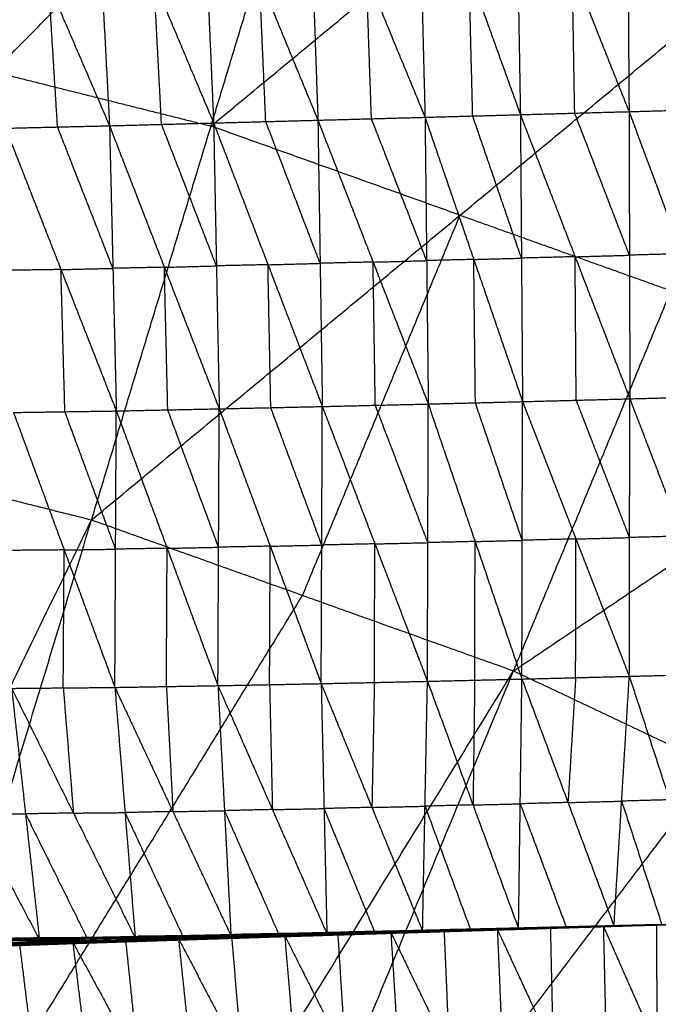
# Model space of a CAD drawing. Header units: millimetres. Extents: x -106 to 110, y -96 to 120.
# Tile 755 of 1020: x 13.6 to 19.6, y 48.48 to 57.73. Entities that reach past the tile are written whole.
import ezdxf

# ---------------------------------------------------------------- set-up
doc = ezdxf.new("R2010")
doc.units = ezdxf.units.MM
doc.header["$MEASUREMENT"] = 0
doc.layers.add('Default', color=7, linetype='Continuous', true_color=0x000000)

msp = doc.modelspace()

# ---------------------------------------------------------------- linework, layer by layer
at = {"layer": 'Default'}
for points in [[(10.1926, 54.0516, 3.8092), (13.3581, 57.2404, 3.8351), (16.5235, 60.4291, 3.8611)], [(14.2785, 53.0282, 3.8092), (15.401, 56.7287, 3.8351), (16.5235, 60.4291, 3.8611)], [(15.401, 56.7287, 3.8351), (17.1324, 58.1602, 3.8481), (18.8638, 59.5918, 3.8611)], [(17.3434, 59.513, -2.8022), (17.3778, 58.1622, -2.928), (17.4121, 56.8115, -3.0539)], [(17.3434, 59.513, -2.8022), (17.8258, 58.1746, -2.922), (18.3081, 56.8362, -3.0418)], [(18.262, 59.5405, -2.7927), (18.2851, 58.1883, -2.9172), (18.3081, 56.8362, -3.0418)], [(18.262, 59.5405, -2.7927), (18.7957, 58.2026, -2.9109), (19.3293, 56.8646, -3.0291)], [(19.3096, 59.5713, -2.782), (19.3195, 58.218, -2.9056), (19.3293, 56.8646, -3.0291)], [(19.3096, 59.5713, -2.782), (19.8162, 58.232, -2.9012), (20.3228, 56.8926, -3.0204)], [(14.3054, 59.4177, -2.8145), (14.3763, 58.0748, -2.9453), (14.4473, 56.7319, -3.0761)], [(14.3054, 59.4177, -2.8145), (14.8654, 58.0878, -2.9443), (15.4255, 56.758, -3.0742)], [(15.3076, 59.4502, -2.8158), (15.3666, 58.1041, -2.945), (15.4255, 56.758, -3.0742)], [(15.3076, 59.4502, -2.8158), (15.8566, 58.1172, -2.9409), (16.4055, 56.7842, -3.0661)], [(16.3114, 59.4815, -2.8111), (16.3584, 58.1329, -2.9386), (16.4055, 56.7842, -3.0661)], [(16.3114, 59.4815, -2.8111), (16.8617, 58.1465, -2.9325), (17.4121, 56.8115, -3.0539)], [(13.3052, 59.3845, -2.8045), (13.8762, 58.0582, -2.9403), (14.4473, 56.7319, -3.0761)], [(14.2785, 53.0282, 3.8092), (17.7412, 55.8913, 3.8351), (21.204, 58.7544, 3.8611)], [(18.2443, 51.6092, 3.8092), (19.7242, 55.1818, 3.8351), (21.204, 58.7544, 3.8611)], [(18.8187, 56.8504, -3.0355), (18.8072, 57.5265, -2.9732), (18.7957, 58.2026, -2.9109)], [(15.9155, 56.7711, -3.0701), (15.886, 57.4442, -3.0055), (15.8566, 58.1172, -2.9409)], [(16.9088, 56.7978, -3.06), (16.8853, 57.4722, -2.9962), (16.8617, 58.1465, -2.9325)], [(17.8601, 56.8238, -3.0479), (17.8429, 57.4992, -2.9849), (17.8258, 58.1746, -2.922)], [(13.9591, 56.7204, -3.0724), (13.9176, 57.3893, -3.0063), (13.8762, 58.0582, -2.9403)], [(14.9364, 56.745, -3.0752), (14.9009, 57.4164, -3.0098), (14.8654, 58.0878, -2.9443)], [(13.3581, 57.2404, 3.8351), (14.3795, 56.9845, 3.8351), (15.401, 56.7287, 3.8351)], [(17.4121, 56.8115, -3.0539), (17.8601, 56.8238, -3.0479), (18.3081, 56.8362, -3.0418)], [(18.3182, 55.4878, -2.8976), (18.0892, 56.1558, -2.9727), (17.8601, 56.8238, -3.0479)], [(18.3081, 56.8362, -3.0418), (18.8187, 56.8504, -3.0355), (19.3293, 56.8646, -3.0291)], [(18.3081, 56.8362, -3.0418), (18.3182, 55.4878, -2.8976), (18.3283, 54.1394, -2.7534)], [(18.3081, 56.8362, -3.0418), (18.8224, 55.501, -2.8923), (19.3368, 54.1659, -2.7427)], [(19.333, 55.5153, -2.8859), (19.0759, 56.1828, -2.9607), (18.8187, 56.8504, -3.0355)], [(19.3293, 56.8646, -3.0291), (19.8261, 56.8786, -3.0248), (20.3228, 56.8926, -3.0204)], [(19.3293, 56.8646, -3.0291), (19.333, 55.5153, -2.8859), (19.3368, 54.1659, -2.7427)], [(19.3293, 56.8646, -3.0291), (19.8268, 55.5288, -2.8822), (20.3243, 54.193, -2.7352)], [(13.4709, 56.7088, -3.0687), (13.9591, 56.7204, -3.0724), (14.4473, 56.7319, -3.0761)], [(14.4792, 55.3918, -2.9276), (14.2192, 56.0561, -3), (13.9591, 56.7204, -3.0724)], [(14.4473, 56.7319, -3.0761), (14.9364, 56.745, -3.0752), (15.4255, 56.758, -3.0742)], [(14.4473, 56.7319, -3.0761), (14.4792, 55.3918, -2.9276), (14.5112, 54.0518, -2.779)], [(14.4473, 56.7319, -3.0761), (14.9628, 55.4019, -2.9275), (15.4783, 54.072, -2.7789)], [(15.4519, 55.415, -2.9265), (15.1941, 56.08, -3.0009), (14.9364, 56.745, -3.0752)], [(17.7412, 55.8913, 3.8351), (16.5711, 56.31, 3.8351), (15.401, 56.7287, 3.8351)], [(15.4255, 56.758, -3.0742), (15.9155, 56.7711, -3.0701), (16.4055, 56.7842, -3.0661)], [(15.4255, 56.758, -3.0742), (15.4519, 55.415, -2.9265), (15.4783, 54.072, -2.7789)], [(15.4255, 56.758, -3.0742), (15.9363, 55.4258, -2.9236), (16.4471, 54.0935, -2.773)], [(16.4263, 55.4389, -2.9196), (16.1709, 56.105, -2.9949), (15.9155, 56.7711, -3.0701)], [(16.4055, 56.7842, -3.0661), (16.9088, 56.7978, -3.06), (17.4121, 56.8115, -3.0539)], [(16.4055, 56.7842, -3.0661), (16.4263, 55.4389, -2.9196), (16.4471, 54.0935, -2.773)], [(16.4055, 56.7842, -3.0661), (16.924, 55.4507, -2.9147), (17.4426, 54.1171, -2.7634)], [(17.4273, 55.4643, -2.9086), (17.1681, 56.1311, -2.9843), (16.9088, 56.7978, -3.06)], [(17.4121, 56.8115, -3.0539), (17.4273, 55.4643, -2.9086), (17.4426, 54.1171, -2.7634)], [(17.4121, 56.8115, -3.0539), (17.8702, 55.4754, -2.9037), (18.3283, 54.1394, -2.7534)], [(13.4709, 56.7088, -3.0687), (13.991, 55.3803, -2.9238), (14.5112, 54.0518, -2.779)], [(18.2443, 51.6092, 3.8092), (21.971, 54.1191, 3.8351), (25.6978, 56.629, 3.8611)], [(16.2614, 52.3187, 3.8092), (17.0013, 54.105, 3.8222), (17.7412, 55.8913, 3.8351)], [(17.7412, 55.8913, 3.8351), (18.7327, 55.5366, 3.8351), (19.7242, 55.1818, 3.8351)], [(19.8268, 55.5288, -2.8822), (19.5799, 55.522, -2.8841), (19.333, 55.5153, -2.8859)], [(15.9363, 55.4258, -2.9236), (15.6941, 55.4204, -2.9251), (15.4519, 55.415, -2.9265)], [(15.9363, 55.4258, -2.9236), (16.1813, 55.4323, -2.9216), (16.4263, 55.4389, -2.9196)], [(15.9627, 54.0828, -2.776), (15.9495, 54.7543, -2.8498), (15.9363, 55.4258, -2.9236)], [(16.924, 55.4507, -2.9147), (16.6752, 55.4448, -2.9171), (16.4263, 55.4389, -2.9196)], [(16.924, 55.4507, -2.9147), (17.1757, 55.4575, -2.9117), (17.4273, 55.4643, -2.9086)], [(16.9448, 54.1053, -2.7682), (16.9344, 54.778, -2.8415), (16.924, 55.4507, -2.9147)], [(17.8702, 55.4754, -2.9037), (17.6488, 55.4699, -2.9061), (17.4273, 55.4643, -2.9086)], [(17.8702, 55.4754, -2.9037), (18.0942, 55.4816, -2.9006), (18.3182, 55.4878, -2.8976)], [(17.8854, 54.1283, -2.7584), (17.8778, 54.8019, -2.831), (17.8702, 55.4754, -2.9037)], [(18.8224, 55.501, -2.8923), (18.5703, 55.4944, -2.895), (18.3182, 55.4878, -2.8976)], [(18.8224, 55.501, -2.8923), (19.0777, 55.5082, -2.8891), (19.333, 55.5153, -2.8859)], [(18.8325, 54.1527, -2.7481), (18.8275, 54.8268, -2.8202), (18.8224, 55.501, -2.8923)], [(13.991, 55.3803, -2.9238), (13.7494, 55.3767, -2.9218), (13.5078, 55.3731, -2.9197)], [(13.991, 55.3803, -2.9238), (14.2351, 55.3861, -2.9257), (14.4792, 55.3918, -2.9276)], [(14.028, 54.0446, -2.7748), (14.0095, 54.7124, -2.8493), (13.991, 55.3803, -2.9238)], [(14.9628, 55.4019, -2.9275), (14.721, 55.3969, -2.9275), (14.4792, 55.3918, -2.9276)], [(14.9628, 55.4019, -2.9275), (15.2073, 55.4085, -2.927), (15.4519, 55.415, -2.9265)], [(14.9947, 54.0619, -2.7789), (14.9787, 54.7319, -2.8532), (14.9628, 55.4019, -2.9275)], [(17.4426, 54.1171, -2.7634), (17.8854, 54.1283, -2.7584), (18.3283, 54.1394, -2.7534)], [(18.3226, 51.5323, -1.7679), (18.3254, 52.8359, -2.2607), (18.3283, 54.1394, -2.7534)], [(18.3283, 54.1394, -2.7534), (18.8325, 54.1527, -2.7481), (19.3368, 54.1659, -2.7427)], [(18.3283, 54.1394, -2.7534), (18.8301, 52.8487, -2.2575), (19.3319, 51.558, -1.7615)], [(19.3343, 52.862, -2.2521), (19.0834, 53.5073, -2.5001), (18.8325, 54.1527, -2.7481)], [(19.3319, 51.558, -1.7615), (19.3343, 52.862, -2.2521), (19.3368, 54.1659, -2.7427)], [(19.3368, 54.1659, -2.7427), (19.8305, 54.1795, -2.739), (20.3243, 54.193, -2.7352)], [(19.3368, 54.1659, -2.7427), (19.8317, 52.8754, -2.2496), (20.3267, 51.585, -1.7564)], [(10.1926, 54.0516, 3.8092), (12.2356, 53.5399, 3.8092), (14.2785, 53.0282, 3.8092)], [(13.5447, 54.0374, -2.7706), (14.028, 54.0446, -2.7748), (14.5112, 54.0518, -2.779)], [(13.5447, 54.0374, -2.7706), (14.0212, 52.7455, -2.2744), (14.4977, 51.4536, -1.7781)], [(14.5044, 52.7527, -2.2786), (14.2662, 53.3987, -2.5267), (14.028, 54.0446, -2.7748)], [(14.4977, 51.4536, -1.7781), (14.5044, 52.7527, -2.2786), (14.5112, 54.0518, -2.779)], [(14.5112, 54.0518, -2.779), (14.9947, 54.0619, -2.7789), (15.4783, 54.072, -2.7789)], [(14.5112, 54.0518, -2.779), (14.9887, 52.761, -2.2796), (15.4662, 51.4703, -1.7801)], [(15.4722, 52.7711, -2.2795), (15.2335, 53.4165, -2.5292), (14.9947, 54.0619, -2.7789)], [(15.4662, 51.4703, -1.7801), (15.4722, 52.7711, -2.2795), (15.4783, 54.072, -2.7789)], [(15.4783, 54.072, -2.7789), (15.9627, 54.0828, -2.776), (16.4471, 54.0935, -2.773)], [(15.4783, 54.072, -2.7789), (15.9574, 52.7807, -2.2785), (16.4365, 51.4893, -1.7782)], [(16.4418, 52.7914, -2.2756), (16.2023, 53.4371, -2.5258), (15.9627, 54.0828, -2.776)], [(16.4365, 51.4893, -1.7782), (16.4418, 52.7914, -2.2756), (16.4471, 54.0935, -2.773)], [(16.4471, 54.0935, -2.773), (16.9448, 54.1053, -2.7682), (17.4426, 54.1171, -2.7634)], [(16.4471, 54.0935, -2.773), (16.941, 52.8024, -2.2732), (17.4349, 51.5112, -1.7734)], [(17.4388, 52.8142, -2.2684), (17.1918, 53.4597, -2.5183), (16.9448, 54.1053, -2.7682)], [(17.4349, 51.5112, -1.7734), (17.4388, 52.8142, -2.2684), (17.4426, 54.1171, -2.7634)], [(17.4426, 54.1171, -2.7634), (17.8826, 52.8247, -2.2656), (18.3226, 51.5323, -1.7679)], [(18.3254, 52.8359, -2.2607), (18.1054, 53.4821, -2.5095), (17.8854, 54.1283, -2.7584)], [(7.0193, 38.0981, 3.7488), (10.6489, 45.5631, 3.779), (14.2785, 53.0282, 3.8092)], [(9.5567, 37.4625, 3.7488), (11.9176, 45.2453, 3.779), (14.2785, 53.0282, 3.8092)], [(14.2785, 53.0282, 3.8092), (16.2614, 52.3187, 3.8092), (18.2443, 51.6092, 3.8092)], [(17.8826, 52.8247, -2.2656), (18.104, 52.8303, -2.2631), (18.3254, 52.8359, -2.2607)], [(18.8301, 52.8487, -2.2575), (18.5778, 52.8423, -2.2591), (18.3254, 52.8359, -2.2607)], [(18.8273, 51.5452, -1.7647), (18.8287, 52.1969, -2.0111), (18.8301, 52.8487, -2.2575)], [(18.8301, 52.8487, -2.2575), (19.0822, 52.8553, -2.2548), (19.3343, 52.862, -2.2521)], [(19.8317, 52.8754, -2.2496), (19.583, 52.8687, -2.2509), (19.3343, 52.862, -2.2521)], [(14.0212, 52.7455, -2.2744), (13.7786, 52.7433, -2.2724), (13.5361, 52.741, -2.2705)], [(14.0125, 51.4491, -1.7743), (14.0169, 52.0973, -2.0243), (14.0212, 52.7455, -2.2744)], [(14.0212, 52.7455, -2.2744), (14.2628, 52.7491, -2.2765), (14.5044, 52.7527, -2.2786)], [(14.9887, 52.761, -2.2796), (14.7466, 52.7569, -2.2791), (14.5044, 52.7527, -2.2786)], [(14.982, 51.462, -1.7791), (14.9853, 52.1115, -2.0293), (14.9887, 52.761, -2.2796)], [(14.9887, 52.761, -2.2796), (15.2305, 52.7661, -2.2795), (15.4722, 52.7711, -2.2795)], [(15.9574, 52.7807, -2.2785), (15.7148, 52.7759, -2.279), (15.4722, 52.7711, -2.2795)], [(15.9514, 51.4798, -1.7791), (15.9544, 52.1302, -2.0288), (15.9574, 52.7807, -2.2785)], [(15.9574, 52.7807, -2.2785), (16.1996, 52.786, -2.2771), (16.4418, 52.7914, -2.2756)], [(16.941, 52.8024, -2.2732), (16.6914, 52.7969, -2.2744), (16.4418, 52.7914, -2.2756)], [(16.9357, 51.5003, -1.7758), (16.9384, 52.1513, -2.0245), (16.941, 52.8024, -2.2732)], [(16.941, 52.8024, -2.2732), (17.1899, 52.8083, -2.2708), (17.4388, 52.8142, -2.2684)], [(17.8826, 52.8247, -2.2656), (17.6607, 52.8194, -2.267), (17.4388, 52.8142, -2.2684)], [(17.8788, 51.5217, -1.7706), (17.8807, 52.1732, -2.0181), (17.8826, 52.8247, -2.2656)], [(11.9176, 45.2453, 3.779), (14.0895, 48.782, 3.7941), (16.2614, 52.3187, 3.8092)], [(9.5567, 37.4625, 3.7488), (13.9005, 44.5358, 3.779), (18.2443, 51.6092, 3.8092)], [(12.0196, 36.5813, 3.7488), (15.1319, 44.0952, 3.779), (18.2443, 51.6092, 3.8092)], [(18.2443, 51.6092, 3.8092), (20.1482, 50.7087, 3.8092), (22.052, 49.8083, 3.8092)], [(18.3226, 51.5323, -1.7679), (18.8273, 51.5452, -1.7647), (19.3319, 51.558, -1.7615)], [(18.8273, 51.5452, -1.7647), (18.7913, 50.9586, -1.3063), (18.7554, 50.372, -0.848)], [(19.1881, 49.2116, 0.072), (19.26, 50.3848, -0.8448), (19.3319, 51.558, -1.7615)], [(19.3319, 51.558, -1.7615), (19.8293, 51.5715, -1.759), (20.3267, 51.585, -1.7564)], [(19.3319, 51.558, -1.7615), (19.7097, 50.3973, -0.8437), (20.0875, 49.2365, 0.0742)], [(12.5362, 51.4545, -1.7551), (13.1623, 50.2702, -0.8466), (13.7884, 49.0859, 0.062)], [(13.5274, 51.4446, -1.7704), (14.0125, 51.4491, -1.7743), (14.4977, 51.4536, -1.7781)], [(14.0125, 51.4491, -1.7743), (14.0603, 50.8609, -1.3139), (14.108, 50.2727, -0.8536)], [(14.4977, 51.4536, -1.7781), (14.982, 51.462, -1.7791), (15.4662, 51.4703, -1.7801)], [(14.4977, 51.4536, -1.7781), (14.5931, 50.2772, -0.8574), (14.6885, 49.1008, 0.0633)], [(14.4977, 51.4536, -1.7781), (15.0431, 50.2867, -0.8567), (15.5886, 49.1198, 0.0647)], [(14.982, 51.462, -1.7791), (15.0126, 50.8743, -1.3179), (15.0431, 50.2867, -0.8567)], [(15.4662, 51.4703, -1.7801), (15.9514, 51.4798, -1.7791), (16.4365, 51.4893, -1.7782)], [(15.4662, 51.4703, -1.7801), (15.5274, 50.295, -0.8577), (15.5886, 49.1198, 0.0647)], [(15.4662, 51.4703, -1.7801), (15.978, 50.3056, -0.8569), (16.4897, 49.1408, 0.0663)], [(15.9514, 51.4798, -1.7791), (15.9647, 50.8927, -1.318), (15.978, 50.3056, -0.8569)], [(16.4365, 51.4893, -1.7782), (16.9357, 51.5003, -1.7758), (17.4349, 51.5112, -1.7734)], [(16.4365, 51.4893, -1.7782), (16.4631, 50.3151, -0.8559), (16.4897, 49.1408, 0.0663)], [(16.4365, 51.4893, -1.7782), (16.9129, 50.3263, -0.8551), (17.3893, 49.1633, 0.068)], [(16.9357, 51.5003, -1.7758), (16.9243, 50.9133, -1.3154), (16.9129, 50.3263, -0.8551)], [(17.3893, 49.1633, 0.068), (17.4121, 50.3373, -0.8527), (17.4349, 51.5112, -1.7734)], [(17.4349, 51.5112, -1.7734), (17.8788, 51.5217, -1.7706), (18.3226, 51.5323, -1.7679)], [(17.4349, 51.5112, -1.7734), (17.8629, 50.3491, -0.8517), (18.291, 49.1871, 0.0699)], [(17.8788, 51.5217, -1.7706), (17.8709, 50.9354, -1.3112), (17.8629, 50.3491, -0.8517)], [(18.291, 49.1871, 0.0699), (18.3068, 50.3597, -0.849), (18.3226, 51.5323, -1.7679)], [(18.3226, 51.5323, -1.7679), (18.7554, 50.372, -0.848), (19.1881, 49.2116, 0.072)], [(13.5274, 51.4446, -1.7704), (13.6579, 50.2653, -0.8542), (13.7884, 49.0859, 0.062)], [(13.5274, 51.4446, -1.7704), (14.108, 50.2727, -0.8536), (14.6885, 49.1008, 0.0633)], [(15.1319, 44.0952, 3.779), (17.64, 47.402, 3.7941), (20.1482, 50.7087, 3.8092)], [(16.9129, 50.3263, -0.8551), (17.1625, 50.3318, -0.8539), (17.4121, 50.3373, -0.8527)], [(17.8629, 50.3491, -0.8517), (17.6375, 50.3432, -0.8522), (17.4121, 50.3373, -0.8527)], [(17.4121, 50.3373, -0.8527), (17.6261, 49.7562, -0.3919), (17.8401, 49.1752, 0.069)], [(17.8629, 50.3491, -0.8517), (18.0849, 50.3544, -0.8504), (18.3068, 50.3597, -0.849)], [(18.7554, 50.372, -0.848), (18.5311, 50.3658, -0.8485), (18.3068, 50.3597, -0.849)], [(18.3068, 50.3597, -0.849), (18.5232, 49.7795, -0.389), (18.7395, 49.1994, 0.0709)], [(18.7554, 50.372, -0.848), (19.0077, 50.3784, -0.8464), (19.26, 50.3848, -0.8448)], [(19.7097, 50.3973, -0.8437), (19.4849, 50.391, -0.8442), (19.26, 50.3848, -0.8448)], [(19.26, 50.3848, -0.8448), (19.4489, 49.8044, -0.3859), (19.6378, 49.224, 0.0731)], [(13.1623, 50.2702, -0.8466), (13.4101, 50.2677, -0.8504), (13.6579, 50.2653, -0.8542)], [(14.108, 50.2727, -0.8536), (13.8829, 50.269, -0.8539), (13.6579, 50.2653, -0.8542)], [(13.6579, 50.2653, -0.8542), (13.9482, 49.6793, -0.3958), (14.2385, 49.0933, 0.0626)], [(14.108, 50.2727, -0.8536), (14.3505, 50.2749, -0.8555), (14.5931, 50.2772, -0.8574)], [(15.0431, 50.2867, -0.8567), (14.8181, 50.282, -0.8571), (14.5931, 50.2772, -0.8574)], [(14.5931, 50.2772, -0.8574), (14.8658, 49.6937, -0.3967), (15.1386, 49.1103, 0.064)], [(15.0431, 50.2867, -0.8567), (15.2853, 50.2909, -0.8572), (15.5274, 50.295, -0.8577)], [(15.978, 50.3056, -0.8569), (15.7527, 50.3003, -0.8573), (15.5274, 50.295, -0.8577)], [(15.5274, 50.295, -0.8577), (15.7833, 49.7127, -0.3961), (16.0391, 49.1303, 0.0655)], [(15.978, 50.3056, -0.8569), (16.2205, 50.3103, -0.8564), (16.4631, 50.3151, -0.8559)], [(16.9129, 50.3263, -0.8551), (16.688, 50.3207, -0.8555), (16.4631, 50.3151, -0.8559)], [(16.4631, 50.3151, -0.8559), (16.7013, 49.7336, -0.3944), (16.9395, 49.1521, 0.0672)], [(12.0196, 36.5813, 3.7488), (17.0358, 43.1948, 3.779), (22.052, 49.8083, 3.8092)], [(14.3842, 35.4629, 3.7488), (18.2181, 42.6356, 3.779), (22.052, 49.8083, 3.8092)], [(19.0797, 49.2055, 0.064), (19.5836, 49.221, 0.0691), (20.0875, 49.2365, 0.0742)], [(19.0878, 49.2087, 0.0719), (19.5876, 49.2226, 0.073), (20.0875, 49.2365, 0.0742)], [(19.0909, 49.2062, 0.0582), (19.5892, 49.2213, 0.0662), (20.0875, 49.2365, 0.0742)], [(19.1002, 49.2085, 0.0562), (19.5938, 49.2225, 0.0652), (20.0875, 49.2365, 0.0742)], [(19.1076, 49.2112, 0.0574), (19.5975, 49.2239, 0.0658), (20.0875, 49.2365, 0.0742)], [(19.1129, 49.212, 0.0636), (19.6002, 49.2242, 0.0689), (20.0875, 49.2365, 0.0742)], [(19.1881, 49.2116, 0.072), (19.6378, 49.224, 0.0731), (20.0875, 49.2365, 0.0742)], [(15.1794, 49.117, 0.0447), (15.67, 49.1282, 0.0457), (16.1605, 49.1394, 0.0466)], [(15.2067, 49.1237, 0.0549), (15.6944, 49.1338, 0.0557), (16.1822, 49.144, 0.0564)], [(15.2067, 49.1237, 0.0549), (15.6836, 49.1316, 0.0508), (16.1605, 49.1394, 0.0466)], [(15.3976, 49.1218, 0.0598), (15.546, 49.1278, 0.0578), (15.6944, 49.1338, 0.0557)], [(15.5886, 49.1198, 0.0647), (15.8854, 49.1319, 0.0606), (16.1822, 49.144, 0.0564)], [(15.5886, 49.1198, 0.0647), (16.0391, 49.1303, 0.0655), (16.4897, 49.1408, 0.0663)], [(15.6559, 49.1219, 0.0458), (15.9012, 49.1275, 0.0463), (16.1465, 49.1331, 0.0468)], [(16.1465, 49.1331, 0.0468), (15.9082, 49.1307, 0.0462), (15.67, 49.1282, 0.0457)], [(15.6836, 49.1316, 0.0508), (15.9275, 49.1366, 0.0512), (16.1713, 49.1417, 0.0515)], [(16.1713, 49.1417, 0.0515), (15.9329, 49.1378, 0.0536), (15.6944, 49.1338, 0.0557)], [(15.8854, 49.1319, 0.0606), (16.1107, 49.1371, 0.061), (16.3359, 49.1424, 0.0614)], [(16.0577, 49.1112, 0.0584), (16.5741, 49.1316, 0.063), (17.0905, 49.1521, 0.0677)], [(16.0577, 49.1112, 0.0584), (16.5607, 49.1271, 0.0584), (17.0637, 49.1429, 0.0584)], [(16.0756, 49.117, 0.0621), (16.3338, 49.1272, 0.0644), (16.592, 49.1374, 0.0668)], [(16.0934, 49.1228, 0.0658), (16.592, 49.1374, 0.0668), (17.0905, 49.1521, 0.0677)], [(16.0982, 49.1156, 0.0497), (16.5964, 49.1306, 0.0496), (17.0947, 49.1457, 0.0495)], [(16.0982, 49.1156, 0.0497), (16.5809, 49.1292, 0.0541), (17.0637, 49.1429, 0.0584)], [(16.6136, 49.1362, 0.0482), (16.3644, 49.1287, 0.0483), (16.1153, 49.1211, 0.0483)], [(16.1325, 49.1267, 0.0469), (16.6267, 49.1402, 0.0467), (17.1209, 49.1536, 0.0466)], [(16.1325, 49.1267, 0.0469), (16.6136, 49.1362, 0.0482), (17.0947, 49.1457, 0.0495)], [(16.1325, 49.1267, 0.0469), (16.1465, 49.1331, 0.0468), (16.1605, 49.1394, 0.0466)], [(16.6407, 49.1465, 0.0466), (16.3936, 49.1398, 0.0467), (16.1465, 49.1331, 0.0468)], [(16.1605, 49.1394, 0.0466), (16.6515, 49.1511, 0.047), (17.1425, 49.1627, 0.0473)], [(16.1605, 49.1394, 0.0466), (16.6407, 49.1465, 0.0466), (17.1209, 49.1536, 0.0466)], [(16.1605, 49.1394, 0.0466), (16.1713, 49.1417, 0.0515), (16.1822, 49.144, 0.0564)], [(16.6623, 49.1533, 0.0518), (16.4168, 49.1475, 0.0517), (16.1713, 49.1417, 0.0515)], [(16.1822, 49.144, 0.0564), (16.6707, 49.1548, 0.0567), (17.1592, 49.1657, 0.057)], [(16.1822, 49.144, 0.0564), (16.6623, 49.1533, 0.0518), (17.1425, 49.1627, 0.0473)], [(16.1822, 49.144, 0.0564), (16.3359, 49.1424, 0.0614), (16.4897, 49.1408, 0.0663)], [(16.3359, 49.1424, 0.0614), (16.5033, 49.1486, 0.059), (16.6707, 49.1548, 0.0567)], [(16.8245, 49.1532, 0.0616), (16.5802, 49.1478, 0.0615), (16.3359, 49.1424, 0.0614)], [(16.4897, 49.1408, 0.0663), (16.8245, 49.1532, 0.0616), (17.1592, 49.1657, 0.057)], [(16.4897, 49.1408, 0.0663), (16.9395, 49.1521, 0.0672), (17.3893, 49.1633, 0.068)], [(16.5741, 49.1316, 0.063), (16.8256, 49.1396, 0.063), (17.0771, 49.1475, 0.0631)], [(16.5809, 49.1292, 0.0541), (16.83, 49.1368, 0.054), (17.0792, 49.1443, 0.054)], [(16.592, 49.1374, 0.0668), (16.6284, 48.5617, -0.4157), (16.6649, 47.9859, -0.8982)], [(17.0792, 49.1443, 0.054), (16.8378, 49.1374, 0.0518), (16.5964, 49.1306, 0.0496)], [(16.5964, 49.1306, 0.0496), (16.605, 49.1334, 0.0489), (16.6136, 49.1362, 0.0482)], [(16.6136, 49.1362, 0.0482), (16.8607, 49.1429, 0.0481), (17.1078, 49.1496, 0.0481)], [(17.1078, 49.1496, 0.0481), (16.8672, 49.1449, 0.0474), (16.6267, 49.1402, 0.0467)], [(16.6267, 49.1402, 0.0467), (16.6337, 49.1433, 0.0467), (16.6407, 49.1465, 0.0466)], [(16.6407, 49.1465, 0.0466), (16.8862, 49.1523, 0.0468), (17.1317, 49.1582, 0.0469)], [(17.1317, 49.1582, 0.0469), (16.8916, 49.1546, 0.0469), (16.6515, 49.1511, 0.047)], [(16.6515, 49.1511, 0.047), (16.6569, 49.1522, 0.0494), (16.6623, 49.1533, 0.0518)], [(16.6623, 49.1533, 0.0518), (16.9066, 49.1588, 0.052), (17.1509, 49.1642, 0.0521)], [(17.1509, 49.1642, 0.0521), (16.9108, 49.1595, 0.0544), (16.6707, 49.1548, 0.0567)], [(16.8245, 49.1532, 0.0616), (17.0493, 49.1589, 0.0621), (17.2742, 49.1645, 0.0625)], [(16.9395, 49.1521, 0.0672), (16.882, 49.1527, 0.0644), (16.8245, 49.1532, 0.0616)], [(17.0637, 49.1429, 0.0584), (17.5774, 49.1618, 0.0641), (18.0911, 49.1807, 0.0697)], [(17.0637, 49.1429, 0.0584), (17.5677, 49.1585, 0.059), (18.0717, 49.1742, 0.0596)], [(17.0637, 49.1429, 0.0584), (17.0771, 49.1475, 0.0631), (17.0905, 49.1521, 0.0677)], [(17.0637, 49.1429, 0.0584), (17.0792, 49.1443, 0.054), (17.0947, 49.1457, 0.0495)], [(17.0771, 49.1475, 0.0631), (17.3339, 49.1569, 0.0659), (17.5908, 49.1664, 0.0687)], [(17.5774, 49.1618, 0.0641), (17.3272, 49.1546, 0.0636), (17.0771, 49.1475, 0.0631)], [(17.5832, 49.1599, 0.0546), (17.3312, 49.1521, 0.0543), (17.0792, 49.1443, 0.054)], [(17.0905, 49.1521, 0.0677), (17.5908, 49.1664, 0.0687), (18.0911, 49.1807, 0.0697)], [(17.0905, 49.1521, 0.0677), (17.1634, 48.0005, -0.8973), (17.2364, 46.849, -1.8623)], [(17.0905, 49.1521, 0.0677), (17.6402, 48.0154, -0.8951), (18.19, 46.8787, -1.8579)], [(17.0947, 49.1457, 0.0495), (17.5936, 49.1608, 0.0504), (18.0926, 49.1758, 0.0512)], [(17.0947, 49.1457, 0.0495), (17.5832, 49.1599, 0.0546), (18.0717, 49.1742, 0.0596)], [(17.0947, 49.1457, 0.0495), (17.1078, 49.1496, 0.0481), (17.1209, 49.1536, 0.0466)], [(17.6067, 49.1647, 0.0489), (17.3573, 49.1572, 0.0485), (17.1078, 49.1496, 0.0481)], [(17.1209, 49.1536, 0.0466), (17.6155, 49.1673, 0.0475), (18.1102, 49.1809, 0.0485)], [(17.1209, 49.1536, 0.0466), (17.6067, 49.1647, 0.0489), (18.0926, 49.1758, 0.0512)], [(17.1209, 49.1536, 0.0466), (17.1317, 49.1582, 0.0469), (17.1425, 49.1627, 0.0473)], [(17.6263, 49.1718, 0.0479), (17.379, 49.165, 0.0474), (17.1317, 49.1582, 0.0469)], [(17.1425, 49.1627, 0.0473), (17.6335, 49.1748, 0.0485), (18.1245, 49.1868, 0.0497)], [(17.1425, 49.1627, 0.0473), (17.6263, 49.1718, 0.0479), (18.1102, 49.1809, 0.0485)], [(17.1425, 49.1627, 0.0473), (17.1509, 49.1642, 0.0521), (17.1592, 49.1657, 0.057)], [(17.6419, 49.1762, 0.0533), (17.3964, 49.1702, 0.0527), (17.1509, 49.1642, 0.0521)], [(17.1592, 49.1657, 0.057), (17.6474, 49.1771, 0.0578), (18.1356, 49.1885, 0.0586)], [(17.1592, 49.1657, 0.057), (17.6419, 49.1762, 0.0533), (18.1245, 49.1868, 0.0497)], [(17.1592, 49.1657, 0.057), (17.2742, 49.1645, 0.0625), (17.3893, 49.1633, 0.068)], [(17.2742, 49.1645, 0.0625), (17.4608, 49.1708, 0.0601), (17.6474, 49.1771, 0.0578)], [(17.7624, 49.1759, 0.0633), (17.5183, 49.1702, 0.0629), (17.2742, 49.1645, 0.0625)], [(17.3893, 49.1633, 0.068), (17.7624, 49.1759, 0.0633), (18.1356, 49.1885, 0.0586)], [(17.3893, 49.1633, 0.068), (17.8401, 49.1752, 0.069), (18.291, 49.1871, 0.0699)], [(17.5677, 49.1585, 0.059), (17.5725, 49.1602, 0.0615), (17.5774, 49.1618, 0.0641)], [(17.5677, 49.1585, 0.059), (17.5754, 49.1592, 0.0568), (17.5832, 49.1599, 0.0546)], [(17.5774, 49.1618, 0.0641), (17.8294, 49.1696, 0.0644), (18.0814, 49.1774, 0.0647)], [(17.5832, 49.1599, 0.0546), (17.8326, 49.1675, 0.055), (18.0821, 49.175, 0.0554)], [(17.5908, 49.1664, 0.0687), (17.6155, 48.5909, -0.4132), (17.6402, 48.0154, -0.8951)], [(18.0821, 49.175, 0.0554), (17.8379, 49.1679, 0.0529), (17.5936, 49.1608, 0.0504)], [(17.5936, 49.1608, 0.0504), (17.6002, 49.1627, 0.0497), (17.6067, 49.1647, 0.0489)], [(17.6067, 49.1647, 0.0489), (17.8541, 49.1715, 0.0494), (18.1014, 49.1784, 0.0499)], [(18.1014, 49.1784, 0.0499), (17.8585, 49.1728, 0.0487), (17.6155, 49.1673, 0.0475)], [(17.6155, 49.1673, 0.0475), (17.6209, 49.1695, 0.0477), (17.6263, 49.1718, 0.0479)], [(17.6263, 49.1718, 0.0479), (17.8718, 49.1778, 0.0485), (18.1174, 49.1839, 0.0491)], [(18.1174, 49.1839, 0.0491), (17.8754, 49.1793, 0.0488), (17.6335, 49.1748, 0.0485)], [(17.6335, 49.1748, 0.0485), (17.6377, 49.1755, 0.0509), (17.6419, 49.1762, 0.0533)], [(17.6419, 49.1762, 0.0533), (17.886, 49.182, 0.0538), (18.1301, 49.1877, 0.0542)], [(18.1301, 49.1877, 0.0542), (17.8887, 49.1824, 0.056), (17.6474, 49.1771, 0.0578)], [(17.7624, 49.1759, 0.0633), (17.9879, 49.1819, 0.0638), (18.2133, 49.1878, 0.0643)], [(17.8401, 49.1752, 0.069), (17.8013, 49.1756, 0.0662), (17.7624, 49.1759, 0.0633)], [(18.0717, 49.1742, 0.0596), (18.5797, 49.1914, 0.0657), (19.0878, 49.2087, 0.0719)], [(18.0717, 49.1742, 0.0596), (18.5757, 49.1898, 0.0618), (19.0797, 49.2055, 0.064)], [(18.0717, 49.1742, 0.0596), (18.0814, 49.1774, 0.0647), (18.0911, 49.1807, 0.0697)], [(18.0717, 49.1742, 0.0596), (18.0821, 49.175, 0.0554), (18.0926, 49.1758, 0.0512)], [(18.0814, 49.1774, 0.0647), (18.3354, 49.1861, 0.0677), (18.5895, 49.1947, 0.0708)], [(18.5797, 49.1914, 0.0657), (18.3306, 49.1844, 0.0652), (18.0814, 49.1774, 0.0647)], [(18.5861, 49.1906, 0.0576), (18.3341, 49.1828, 0.0565), (18.0821, 49.175, 0.0554)], [(18.0911, 49.1807, 0.0697), (18.5895, 49.1947, 0.0708), (19.0878, 49.2087, 0.0719)], [(18.0911, 49.1807, 0.0697), (18.1406, 48.0297, -0.8941), (18.19, 46.8787, -1.8579)], [(18.0911, 49.1807, 0.0697), (18.6157, 48.044, -0.8917), (19.1403, 46.9073, -1.8531)], [(18.0926, 49.1758, 0.0512), (18.5917, 49.191, 0.0547), (19.0909, 49.2062, 0.0582)], [(18.0926, 49.1758, 0.0512), (18.5861, 49.1906, 0.0576), (19.0797, 49.2055, 0.064)], [(18.0926, 49.1758, 0.0512), (18.1014, 49.1784, 0.0499), (18.1102, 49.1809, 0.0485)], [(18.6005, 49.1936, 0.0533), (18.3509, 49.186, 0.0516), (18.1014, 49.1784, 0.0499)], [(18.1102, 49.1809, 0.0485), (18.6052, 49.1947, 0.0523), (19.1002, 49.2085, 0.0562)], [(18.1102, 49.1809, 0.0485), (18.6005, 49.1936, 0.0533), (19.0909, 49.2062, 0.0582)], [(18.1102, 49.1809, 0.0485), (18.1174, 49.1839, 0.0491), (18.1245, 49.1868, 0.0497)], [(18.6124, 49.1977, 0.053), (18.3649, 49.1908, 0.051), (18.1174, 49.1839, 0.0491)], [(18.1245, 49.1868, 0.0497), (18.6161, 49.199, 0.0536), (19.1076, 49.2112, 0.0574)], [(18.1245, 49.1868, 0.0497), (18.6124, 49.1977, 0.053), (19.1002, 49.2085, 0.0562)], [(18.1245, 49.1868, 0.0497), (18.1301, 49.1877, 0.0542), (18.1356, 49.1885, 0.0586)], [(18.6216, 49.1999, 0.058), (18.3758, 49.1938, 0.0561), (18.1301, 49.1877, 0.0542)], [(18.1356, 49.1885, 0.0586), (18.6242, 49.2003, 0.0611), (19.1129, 49.212, 0.0636)], [(18.1356, 49.1885, 0.0586), (18.6216, 49.1999, 0.058), (19.1076, 49.2112, 0.0574)], [(18.1356, 49.1885, 0.0586), (18.2133, 49.1878, 0.0643), (18.291, 49.1871, 0.0699)], [(18.7019, 49.1995, 0.0667), (18.4576, 49.1937, 0.0655), (18.2133, 49.1878, 0.0643)], [(18.291, 49.1871, 0.0699), (18.7019, 49.1995, 0.0667), (19.1129, 49.212, 0.0636)], [(18.291, 49.1871, 0.0699), (18.7395, 49.1994, 0.0709), (19.1881, 49.2116, 0.072)], [(18.5757, 49.1898, 0.0618), (18.5777, 49.1906, 0.0638), (18.5797, 49.1914, 0.0657)], [(18.5757, 49.1898, 0.0618), (18.5809, 49.1902, 0.0597), (18.5861, 49.1906, 0.0576)], [(18.5797, 49.1914, 0.0657), (18.8317, 49.1992, 0.0668), (19.0837, 49.2071, 0.068)], [(18.5861, 49.1906, 0.0576), (18.8357, 49.1982, 0.0594), (19.0853, 49.2058, 0.0611)], [(18.5895, 49.1947, 0.0708), (18.6026, 48.6193, -0.4104), (18.6157, 48.044, -0.8917)], [(19.0853, 49.2058, 0.0611), (18.8385, 49.1984, 0.0579), (18.5917, 49.191, 0.0547)], [(18.5917, 49.191, 0.0547), (18.5961, 49.1923, 0.054), (18.6005, 49.1936, 0.0533)], [(18.6005, 49.1936, 0.0533), (18.848, 49.2005, 0.0553), (19.0955, 49.2074, 0.0572)], [(19.0955, 49.2074, 0.0572), (18.8504, 49.2011, 0.0548), (18.6052, 49.1947, 0.0523)], [(18.6052, 49.1947, 0.0523), (18.6088, 49.1962, 0.0527), (18.6124, 49.1977, 0.053)], [(18.6124, 49.1977, 0.053), (18.8581, 49.2038, 0.0549), (19.1039, 49.2099, 0.0568)], [(19.1039, 49.2099, 0.0568), (18.86, 49.2044, 0.0552), (18.6161, 49.199, 0.0536)], [(18.6161, 49.199, 0.0536), (18.6188, 49.1994, 0.0558), (18.6216, 49.1999, 0.058)], [(18.6216, 49.1999, 0.058), (18.8659, 49.2057, 0.0593), (19.1102, 49.2116, 0.0605)], [(19.1102, 49.2116, 0.0605), (18.8672, 49.2059, 0.0608), (18.6242, 49.2003, 0.0611)], [(18.6242, 49.2003, 0.0611), (18.6631, 49.1999, 0.0639), (18.7019, 49.1995, 0.0667)], [(18.7019, 49.1995, 0.0667), (18.9262, 49.2057, 0.0672), (19.1505, 49.2118, 0.0678)], [(19.1505, 49.2118, 0.0678), (18.945, 49.2056, 0.0693), (18.7395, 49.1994, 0.0709)], [(19.0797, 49.2055, 0.064), (19.0837, 49.2071, 0.068), (19.0878, 49.2087, 0.0719)], [(19.0797, 49.2055, 0.064), (19.0853, 49.2058, 0.0611), (19.0909, 49.2062, 0.0582)], [(19.0837, 49.2071, 0.068), (19.3357, 49.2148, 0.0705), (19.5876, 49.2226, 0.073)], [(19.5836, 49.221, 0.0691), (19.3337, 49.214, 0.0685), (19.0837, 49.2071, 0.068)], [(19.5892, 49.2213, 0.0662), (19.3372, 49.2136, 0.0637), (19.0853, 49.2058, 0.0611)], [(19.0878, 49.2087, 0.0719), (19.114, 48.058, -0.8906), (19.1403, 46.9073, -1.8531)], [(19.0878, 49.2087, 0.0719), (19.5903, 48.0718, -0.8885), (20.0928, 46.935, -1.8489)], [(19.0909, 49.2062, 0.0582), (19.0955, 49.2074, 0.0572), (19.1002, 49.2085, 0.0562)], [(19.5938, 49.2225, 0.0652), (19.3447, 49.2149, 0.0612), (19.0955, 49.2074, 0.0572)], [(19.1002, 49.2085, 0.0562), (19.1039, 49.2099, 0.0568), (19.1076, 49.2112, 0.0574)], [(19.5975, 49.2239, 0.0658), (19.3507, 49.2169, 0.0613), (19.1039, 49.2099, 0.0568)], [(19.1076, 49.2112, 0.0574), (19.1102, 49.2116, 0.0605), (19.1129, 49.212, 0.0636)], [(19.6002, 49.2242, 0.0689), (19.3552, 49.2179, 0.0647), (19.1102, 49.2116, 0.0605)], [(19.1129, 49.212, 0.0636), (19.1505, 49.2118, 0.0678), (19.1881, 49.2116, 0.072)], [(19.1505, 49.2118, 0.0678), (19.3753, 49.218, 0.0683), (19.6002, 49.2242, 0.0689)], [(19.6378, 49.224, 0.0731), (19.3941, 49.2179, 0.0704), (19.1505, 49.2118, 0.0678)], [(19.5836, 49.221, 0.0691), (19.5864, 49.2212, 0.0676), (19.5892, 49.2213, 0.0662)], [(19.5876, 49.2226, 0.073), (19.5889, 48.6472, -0.4077), (19.5903, 48.0718, -0.8885)], [(19.5892, 49.2213, 0.0662), (19.5915, 49.2219, 0.0657), (19.5938, 49.2225, 0.0652)], [(19.5938, 49.2225, 0.0652), (19.5957, 49.2232, 0.0655), (19.5975, 49.2239, 0.0658)], [(19.5975, 49.2239, 0.0658), (19.5988, 49.224, 0.0673), (19.6002, 49.2242, 0.0689)], [(12.877, 49.0849, 0.0608), (13.3327, 49.0854, 0.0614), (13.7884, 49.0859, 0.062)], [(13.037, 49.0088, 0.0458), (13.569, 49.0348, 0.0541), (14.1011, 49.0609, 0.0625)], [(13.037, 49.0088, 0.0458), (13.5407, 49.027, 0.0499), (14.0444, 49.0451, 0.0539)], [(13.1016, 49.0236, 0.061), (13.6013, 49.0422, 0.0617), (14.1011, 49.0609, 0.0625)], [(13.1055, 49.0244, 0.0311), (13.6052, 49.0394, 0.0373), (14.105, 49.0543, 0.0435)], [(13.1055, 49.0244, 0.0311), (13.5749, 49.0348, 0.0425), (14.0444, 49.0451, 0.0539)], [(13.6341, 49.053, 0.035), (13.3842, 49.0455, 0.0319), (13.1343, 49.0381, 0.0288)], [(13.1631, 49.0517, 0.0266), (13.6595, 49.0628, 0.0334), (14.1558, 49.0739, 0.0403)], [(13.1631, 49.0517, 0.0266), (13.6341, 49.053, 0.035), (14.105, 49.0543, 0.0435)], [(13.683, 49.0775, 0.0328), (13.4349, 49.072, 0.0294), (13.1867, 49.0664, 0.026)], [(13.2102, 49.0811, 0.0254), (13.7036, 49.0885, 0.0321), (14.197, 49.0958, 0.0387)], [(13.2102, 49.0811, 0.0254), (13.683, 49.0775, 0.0328), (14.1558, 49.0739, 0.0403)], [(13.7218, 49.0958, 0.0404), (13.4751, 49.0921, 0.037), (13.2284, 49.0885, 0.0337)], [(13.2465, 49.0958, 0.042), (13.7375, 49.1006, 0.0464), (14.2284, 49.1055, 0.0508)], [(13.2465, 49.0958, 0.042), (13.5175, 49.0908, 0.052), (13.7884, 49.0859, 0.062)], [(13.2465, 49.0958, 0.042), (13.7218, 49.0958, 0.0404), (14.197, 49.0958, 0.0387)], [(14.0084, 49.0957, 0.0564), (13.7629, 49.0932, 0.0542), (13.5175, 49.0908, 0.052)], [(13.569, 49.0348, 0.0541), (13.8209, 49.0439, 0.0562), (14.0727, 49.053, 0.0582)], [(13.5749, 49.0348, 0.0425), (13.8248, 49.0422, 0.0456), (14.0747, 49.0497, 0.0487)], [(13.6013, 49.0422, 0.0617), (13.672, 48.4651, -0.4198), (13.7427, 47.888, -0.9013)], [(13.6052, 49.0394, 0.0373), (13.6196, 49.0462, 0.0362), (13.6341, 49.053, 0.035)], [(14.0747, 49.0497, 0.0487), (13.84, 49.0445, 0.043), (13.6052, 49.0394, 0.0373)], [(13.6341, 49.053, 0.035), (13.8822, 49.0586, 0.0385), (14.1304, 49.0641, 0.0419)], [(13.6595, 49.0628, 0.0334), (13.6712, 49.0702, 0.0331), (13.683, 49.0775, 0.0328)], [(14.1304, 49.0641, 0.0419), (13.8949, 49.0634, 0.0377), (13.6595, 49.0628, 0.0334)], [(13.683, 49.0775, 0.0328), (13.9297, 49.0812, 0.0362), (14.1764, 49.0849, 0.0395)], [(13.7036, 49.0885, 0.0321), (13.7127, 49.0921, 0.0362), (13.7218, 49.0958, 0.0404)], [(14.1764, 49.0849, 0.0395), (13.94, 49.0867, 0.0358), (13.7036, 49.0885, 0.0321)], [(13.7218, 49.0958, 0.0404), (13.9672, 49.0982, 0.0426), (14.2127, 49.1007, 0.0448)], [(14.2127, 49.1007, 0.0448), (13.9751, 49.1006, 0.0456), (13.7375, 49.1006, 0.0464)], [(13.7375, 49.1006, 0.0464), (13.8729, 49.0982, 0.0514), (14.0084, 49.0957, 0.0564)], [(13.7884, 49.0859, 0.062), (14.0084, 49.0957, 0.0564), (14.2284, 49.1055, 0.0508)], [(13.7884, 49.0859, 0.062), (14.2385, 49.0933, 0.0626), (14.6885, 49.1008, 0.0633)], [(14.0084, 49.0957, 0.0564), (14.2334, 49.0994, 0.0567), (14.4585, 49.1031, 0.0571)], [(14.0444, 49.0451, 0.0539), (14.57, 49.0688, 0.059), (15.0957, 49.0925, 0.0641)], [(14.0444, 49.0451, 0.0539), (14.5474, 49.0619, 0.0557), (15.0503, 49.0787, 0.0574)], [(14.0444, 49.0451, 0.0539), (14.0727, 49.053, 0.0582), (14.1011, 49.0609, 0.0625)], [(14.0444, 49.0451, 0.0539), (14.0747, 49.0497, 0.0487), (14.105, 49.0543, 0.0435)], [(14.0727, 49.053, 0.0582), (14.3356, 49.0648, 0.0608), (14.5984, 49.0767, 0.0633)], [(14.57, 49.0688, 0.059), (14.3214, 49.0609, 0.0586), (14.0727, 49.053, 0.0582)], [(14.5776, 49.0665, 0.0505), (14.3262, 49.0581, 0.0496), (14.0747, 49.0497, 0.0487)], [(14.1011, 49.0609, 0.0625), (14.5984, 49.0767, 0.0633), (15.0957, 49.0925, 0.0641)], [(14.1011, 49.0609, 0.0625), (14.2425, 47.9066, -0.9006), (14.3839, 46.7524, -1.8637)], [(14.1011, 49.0609, 0.0625), (14.7179, 47.9235, -0.9018), (15.3347, 46.7862, -1.8662)], [(14.105, 49.0543, 0.0435), (14.6031, 49.0697, 0.046), (15.1012, 49.0851, 0.0486)], [(14.105, 49.0543, 0.0435), (14.5776, 49.0665, 0.0505), (15.0503, 49.0787, 0.0574)], [(14.105, 49.0543, 0.0435), (14.1304, 49.0641, 0.0419), (14.1558, 49.0739, 0.0403)], [(14.6285, 49.0795, 0.0444), (14.3794, 49.0718, 0.0431), (14.1304, 49.0641, 0.0419)], [(14.1558, 49.0739, 0.0403), (14.65, 49.087, 0.043), (15.1442, 49.1001, 0.0458)], [(14.1558, 49.0739, 0.0403), (14.1764, 49.0849, 0.0395), (14.197, 49.0958, 0.0387)], [(14.1558, 49.0739, 0.0403), (14.6285, 49.0795, 0.0444), (15.1012, 49.0851, 0.0486)], [(14.6706, 49.0979, 0.0423), (14.4235, 49.0914, 0.0409), (14.1764, 49.0849, 0.0395)], [(14.197, 49.0958, 0.0387), (14.6882, 49.1064, 0.0417), (15.1794, 49.117, 0.0447)], [(14.197, 49.0958, 0.0387), (14.2127, 49.1007, 0.0448), (14.2284, 49.1055, 0.0508)], [(14.197, 49.0958, 0.0387), (14.6706, 49.0979, 0.0423), (15.1442, 49.1001, 0.0458)], [(14.7039, 49.1112, 0.0478), (14.4583, 49.106, 0.0463), (14.2127, 49.1007, 0.0448)], [(14.2284, 49.1055, 0.0508), (14.7175, 49.1146, 0.0529), (15.2067, 49.1237, 0.0549)], [(14.2284, 49.1055, 0.0508), (14.7039, 49.1112, 0.0478), (15.1794, 49.117, 0.0447)], [(14.2284, 49.1055, 0.0508), (14.4585, 49.1031, 0.0571), (14.6885, 49.1008, 0.0633)], [(14.4585, 49.1031, 0.0571), (14.3485, 49.0982, 0.0598), (14.2385, 49.0933, 0.0626)], [(14.4585, 49.1031, 0.0571), (14.588, 49.1089, 0.055), (14.7175, 49.1146, 0.0529)], [(14.9476, 49.1122, 0.0591), (14.703, 49.1077, 0.0581), (14.4585, 49.1031, 0.0571)], [(14.5474, 49.0619, 0.0557), (14.5587, 49.0654, 0.0574), (14.57, 49.0688, 0.059)], [(14.5474, 49.0619, 0.0557), (14.5625, 49.0642, 0.0531), (14.5776, 49.0665, 0.0505)], [(14.57, 49.0688, 0.059), (14.8215, 49.0772, 0.0599), (15.073, 49.0856, 0.0608)], [(14.5776, 49.0665, 0.0505), (14.8267, 49.0742, 0.0517), (15.0758, 49.0819, 0.053)], [(14.5984, 49.0767, 0.0633), (14.6581, 48.5001, -0.4193), (14.7179, 47.9235, -0.9018)], [(15.0758, 49.0819, 0.053), (14.8394, 49.0758, 0.0495), (14.6031, 49.0697, 0.046)], [(14.6031, 49.0697, 0.046), (14.6158, 49.0746, 0.0452), (14.6285, 49.0795, 0.0444)], [(14.6285, 49.0795, 0.0444), (14.8756, 49.086, 0.0458), (15.1227, 49.0926, 0.0472)], [(14.65, 49.087, 0.043), (14.6603, 49.0925, 0.0426), (14.6706, 49.0979, 0.0423)], [(15.1227, 49.0926, 0.0472), (14.8864, 49.0898, 0.0451), (14.65, 49.087, 0.043)], [(14.6706, 49.0979, 0.0423), (14.9162, 49.1032, 0.0437), (15.1618, 49.1085, 0.0452)], [(14.6882, 49.1064, 0.0417), (14.6961, 49.1088, 0.0447), (14.7039, 49.1112, 0.0478)], [(15.1618, 49.1085, 0.0452), (14.925, 49.1075, 0.0435), (14.6882, 49.1064, 0.0417)], [(14.6885, 49.1008, 0.0633), (14.9476, 49.1122, 0.0591), (15.2067, 49.1237, 0.0549)], [(14.6885, 49.1008, 0.0633), (15.1386, 49.1103, 0.064), (15.5886, 49.1198, 0.0647)], [(14.7039, 49.1112, 0.0478), (14.9485, 49.1158, 0.0488), (15.193, 49.1204, 0.0498)], [(15.193, 49.1204, 0.0498), (14.9553, 49.1175, 0.0513), (14.7175, 49.1146, 0.0529)], [(14.9476, 49.1122, 0.0591), (15.1726, 49.117, 0.0595), (15.3976, 49.1218, 0.0598)], [(15.1386, 49.1103, 0.064), (15.0431, 49.1113, 0.0616), (14.9476, 49.1122, 0.0591)], [(15.0503, 49.0787, 0.0574), (15.5719, 49.1008, 0.0616), (16.0934, 49.1228, 0.0658)], [(15.0503, 49.0787, 0.0574), (15.554, 49.095, 0.0579), (16.0577, 49.1112, 0.0584)], [(15.0503, 49.0787, 0.0574), (15.073, 49.0856, 0.0608), (15.0957, 49.0925, 0.0641)], [(15.0503, 49.0787, 0.0574), (15.0758, 49.0819, 0.053), (15.1012, 49.0851, 0.0486)], [(15.073, 49.0856, 0.0608), (15.3338, 49.0966, 0.0629), (15.5946, 49.1077, 0.065)], [(15.5719, 49.1008, 0.0616), (15.3224, 49.0932, 0.0612), (15.073, 49.0856, 0.0608)], [(15.5794, 49.0982, 0.0535), (15.3276, 49.09, 0.0532), (15.0758, 49.0819, 0.053)], [(15.0957, 49.0925, 0.0641), (15.5946, 49.1077, 0.065), (16.0934, 49.1228, 0.0658)], [(15.0957, 49.0925, 0.0641), (15.2152, 47.9393, -0.901), (15.3347, 46.7862, -1.8662)], [(15.0957, 49.0925, 0.0641), (15.6914, 47.9554, -0.9006), (16.287, 46.8182, -1.8654)], [(15.1012, 49.0851, 0.0486), (15.5997, 49.1003, 0.0491), (16.0982, 49.1156, 0.0497)], [(15.1012, 49.0851, 0.0486), (15.5794, 49.0982, 0.0535), (16.0577, 49.1112, 0.0584)], [(15.1012, 49.0851, 0.0486), (15.1227, 49.0926, 0.0472), (15.1442, 49.1001, 0.0458)], [(15.6212, 49.1078, 0.0477), (15.372, 49.1002, 0.0475), (15.1227, 49.0926, 0.0472)], [(15.1442, 49.1001, 0.0458), (15.6383, 49.1134, 0.0463), (16.1325, 49.1267, 0.0469)], [(15.1442, 49.1001, 0.0458), (15.1618, 49.1085, 0.0452), (15.1794, 49.117, 0.0447)], [(15.1442, 49.1001, 0.0458), (15.6212, 49.1078, 0.0477), (16.0982, 49.1156, 0.0497)], [(15.6559, 49.1219, 0.0458), (15.4089, 49.1152, 0.0455), (15.1618, 49.1085, 0.0452)], [(15.1794, 49.117, 0.0447), (15.6559, 49.1219, 0.0458), (16.1325, 49.1267, 0.0469)], [(15.1794, 49.117, 0.0447), (15.193, 49.1204, 0.0498), (15.2067, 49.1237, 0.0549)], [(15.6836, 49.1316, 0.0508), (15.4383, 49.126, 0.0503), (15.193, 49.1204, 0.0498)], [(15.2067, 49.1237, 0.0549), (15.3976, 49.1218, 0.0598), (15.5886, 49.1198, 0.0647)], [(15.8854, 49.1319, 0.0606), (15.6415, 49.1268, 0.0602), (15.3976, 49.1218, 0.0598)], [(15.554, 49.095, 0.0579), (15.5629, 49.0979, 0.0598), (15.5719, 49.1008, 0.0616)], [(15.554, 49.095, 0.0579), (15.5667, 49.0966, 0.0557), (15.5794, 49.0982, 0.0535)], [(15.5719, 49.1008, 0.0616), (15.8237, 49.1089, 0.0619), (16.0756, 49.117, 0.0621)], [(15.5794, 49.0982, 0.0535), (15.8287, 49.1058, 0.0538), (16.0779, 49.1134, 0.054)], [(15.5946, 49.1077, 0.065), (15.643, 48.5315, -0.4178), (15.6914, 47.9554, -0.9006)], [(16.0779, 49.1134, 0.054), (15.8388, 49.1069, 0.0516), (15.5997, 49.1003, 0.0491)], [(15.5997, 49.1003, 0.0491), (15.6105, 49.1041, 0.0484), (15.6212, 49.1078, 0.0477)], [(15.6212, 49.1078, 0.0477), (15.8683, 49.1145, 0.048), (16.1153, 49.1211, 0.0483)], [(15.6383, 49.1134, 0.0463), (15.6471, 49.1176, 0.0461), (15.6559, 49.1219, 0.0458)], [(16.1153, 49.1211, 0.0483), (15.8768, 49.1173, 0.0473), (15.6383, 49.1134, 0.0463)], [(15.67, 49.1282, 0.0457), (15.6768, 49.1299, 0.0482), (15.6836, 49.1316, 0.0508)], [(16.0391, 49.1303, 0.0655), (15.9623, 49.1311, 0.063), (15.8854, 49.1319, 0.0606)], [(16.0577, 49.1112, 0.0584), (16.0756, 49.117, 0.0621), (16.0934, 49.1228, 0.0658)], [(16.0577, 49.1112, 0.0584), (16.0779, 49.1134, 0.054), (16.0982, 49.1156, 0.0497)], [(16.5741, 49.1316, 0.063), (16.3248, 49.1243, 0.0626), (16.0756, 49.117, 0.0621)], [(16.5809, 49.1292, 0.0541), (16.3294, 49.1213, 0.054), (16.0779, 49.1134, 0.054)], [(16.0934, 49.1228, 0.0658), (16.1902, 47.9705, -0.8998), (16.287, 46.8182, -1.8654)], [(16.0934, 49.1228, 0.0658), (16.6649, 47.9859, -0.8982), (17.2364, 46.849, -1.8623)], [(16.0982, 49.1156, 0.0497), (16.1153, 49.1211, 0.0483), (16.1325, 49.1267, 0.0469)], [(16.5607, 49.1271, 0.0584), (16.5674, 49.1293, 0.0607), (16.5741, 49.1316, 0.063)], [(16.5607, 49.1271, 0.0584), (16.5708, 49.1281, 0.0562), (16.5809, 49.1292, 0.0541)], [(13.1016, 49.0236, 0.061), (13.7427, 47.888, -0.9013), (14.3839, 46.7524, -1.8637)], [(18.2181, 42.6356, 3.779), (21.0382, 45.6806, 3.7941), (23.8584, 48.7256, 3.8092)]]:
    msp.add_open_spline(points, degree=2, dxfattribs=at)

doc.saveas('drawing.dxf')
